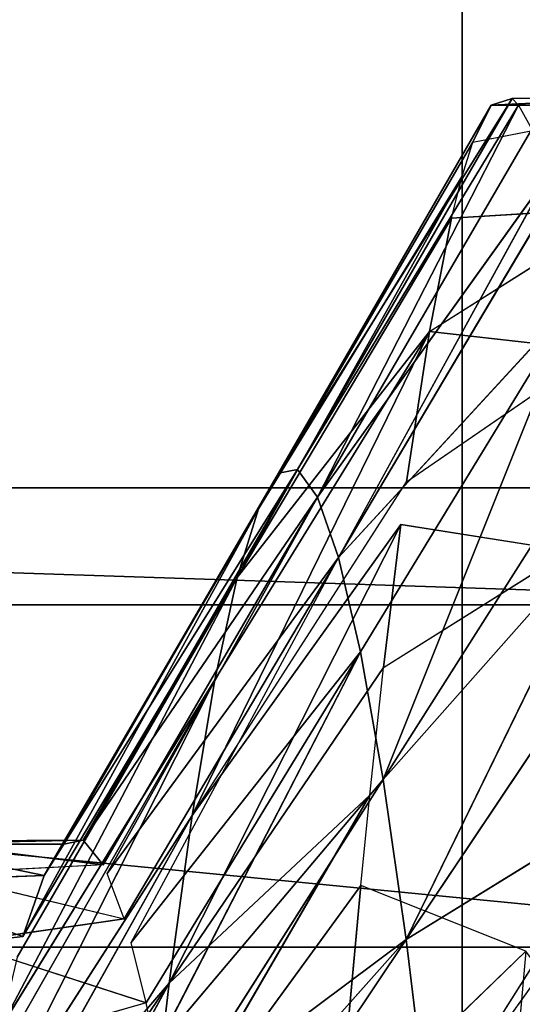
# Model space of a CAD drawing. Extents: x 143 to 263, y -61 to 82.
# Tile 712 of 717: x 252.545 to 252.802, y 73.719 to 74.222. Entities that reach past the tile are written whole.
import ezdxf

# ---------------------------------------------------------------- set-up
doc = ezdxf.new("R2010")
doc.units = 0
doc.header["$LTSCALE"] = 25.4
doc.layers.get('0').update_dxf_attribs({"color": 13, "linetype": 'CONTINUOUS'})

# ---------------------------------------------------------------- blocks, each defined once
blk = doc.blocks.new('ICE-BALL-8126_STL')
at = {"color": 41}
for p, q in [((8.25, 49.17266, 94.93291), (8.25, 47.37266, 94.93291)), ((8.25, 49.17266, 94.93291), (8.25, 47.37266, 94.93291)), ((8.30965, 49.1706, 94.4799), (8.30965, 47.37053, 94.4799)), ((8.30965, 49.1706, 94.4799), (8.30965, 47.37053, 94.4799)), ((8.30973, 49.1706, 95.38624), (8.30974, 47.37053, 95.38624)), ((8.30973, 49.1706, 95.38624), (8.30974, 47.37053, 95.38624)), ((8.48446, 49.165, 94.05791), (8.48446, 47.36472, 94.05791)), ((8.48446, 49.165, 94.05791), (8.48446, 47.36472, 94.05791)), ((8.48446, 49.165, 95.80791), (8.48446, 47.36472, 95.80791)), ((8.48446, 49.165, 95.80791), (8.48446, 47.36472, 95.80791)), ((8.05455, 48.92237, 94.79984), (8.05, 49.01692, 94.93314)), ((8.05455, 48.92237, 94.79984), (8.05, 49.01692, 94.93314)), ((8.05124, 48.93305, 95.00252), (8.05, 49.01692, 94.93314)), ((8.07347, 48.91308, 94.63129), (8.05455, 49.00988, 94.79983)), ((8.05455, 48.92237, 94.79984), (8.05455, 49.00988, 94.79983)), ((8.05455, 48.92237, 94.79984), (8.05455, 49.00988, 94.79983)), ((8.48051, 48.87905, 95.82213), (8.40691, 48.99835, 96.05743)), ((8.48051, 48.87905, 95.82213), (8.40691, 48.99835, 96.05743)), ((8.57753, 48.89077, 95.97028), (8.40691, 48.99835, 96.05743)), ((8.57753, 48.89077, 95.97028), (8.42447, 49.00014, 96.08191)), ((8.17022, 48.89088, 94.25882), (8.1069, 48.99098, 94.46531)), ((8.11231, 48.90221, 94.44392), (8.1069, 48.99098, 94.46531)), ((8.317, 48.98843, 95.91781), (8.48051, 48.87905, 95.82213)), ((8.317, 48.98843, 95.91781), (8.48051, 48.87905, 95.82213)), ((8.26862, 48.98243, 95.83004), (8.48051, 48.87905, 95.82213)), ((8.26862, 48.98243, 95.83004), (8.48051, 48.87905, 95.82213)), ((8.26862, 48.98243, 95.83004), (8.39884, 48.86732, 95.66492)), ((8.26862, 48.98243, 95.83004), (8.39884, 48.86732, 95.66492)), ((8.17022, 48.89088, 94.25882), (8.17983, 48.97677, 94.23329)), ((8.24695, 48.87926, 94.0789), (8.17983, 48.97677, 94.23329)), ((8.39884, 48.86732, 95.66492), (8.22655, 48.9767, 95.74369)), ((8.39884, 48.86732, 95.66492), (8.22655, 48.9767, 95.74369)), ((8.28557, 48.84454, 95.33325), (8.15435, 48.96514, 95.56225)), ((8.28557, 48.84454, 95.33325), (8.15435, 48.96514, 95.56225)), ((8.33365, 48.85576, 95.50111), (8.15435, 48.96514, 95.56225)), ((8.33365, 48.85576, 95.50111), (8.15435, 48.96514, 95.56225)), ((8.39884, 48.86732, 95.66492), (8.15435, 48.96514, 95.56225)), ((8.39884, 48.86732, 95.66492), (8.15435, 48.96514, 95.56225)), ((8.26862, 48.87638, 94.03578), (8.28221, 48.96214, 94.01004)), ((8.34169, 48.86752, 93.90699), (8.28221, 48.96214, 94.01004)), ((8.10109, 48.95391, 95.37634), (8.28557, 48.84454, 95.33325)), ((8.09079, 48.95118, 95.32965), (8.28557, 48.84454, 95.33325)), ((8.09079, 48.95118, 95.32965), (8.25467, 48.8338, 95.16397)), ((8.09079, 48.95118, 95.32965), (8.25467, 48.8338, 95.16397)), ((8.05455, 48.93644, 95.06599), (8.06687, 48.94317, 95.18884)), ((8.06687, 48.94317, 95.18884), (8.25467, 48.8338, 95.16397)), ((8.06687, 48.94317, 95.18884), (8.25467, 48.8338, 95.16397)), ((8.05124, 48.93305, 95.00252), (8.05455, 48.93644, 95.06599)), ((8.05455, 48.93644, 95.06599), (8.25467, 48.8338, 95.16397)), ((8.05455, 48.93644, 95.06599), (8.25467, 48.8338, 95.16397)), ((8.05455, 48.93644, 95.06599), (8.24057, 48.82368, 94.99576)), ((8.05455, 48.93644, 95.06599), (8.24057, 48.82368, 94.99576)), ((8.48643, 48.94015, 93.70345), (8.45305, 48.85584, 93.7457)), ((8.48643, 48.94015, 93.70345), (8.57916, 48.84438, 93.59735)), ((8.48643, 48.94015, 93.70345), (8.57485, 48.93224, 93.60195)), ((8.05455, 48.92237, 94.79984), (8.05124, 48.93305, 95.00252)), ((8.05124, 48.93305, 95.00252), (8.24057, 48.82368, 94.99576)), ((8.05124, 48.93305, 95.00252), (8.24057, 48.82368, 94.99576)), ((8.05124, 48.93305, 95.00252), (8.2425, 48.81398, 94.82928)), ((8.05455, 48.92237, 94.79984), (8.05124, 48.93305, 95.00252)), ((8.05124, 48.93305, 95.00252), (8.2425, 48.81398, 94.82928)), ((8.07347, 48.91308, 94.63129), (8.05455, 48.92237, 94.79984)), ((8.07347, 48.91308, 94.63129), (8.05455, 48.92237, 94.79984)), ((8.26063, 48.8037, 94.66059), (8.05455, 48.92237, 94.79984)), ((8.26063, 48.8037, 94.66059), (8.05455, 48.92237, 94.79984)), ((8.2425, 48.81398, 94.82928), (8.05455, 48.92237, 94.79984)), ((8.2425, 48.81398, 94.82928), (8.05455, 48.92237, 94.79984)), ((8.07347, 48.91308, 94.63129), (8.26063, 48.8037, 94.66059)), ((8.09079, 48.90763, 94.53617), (8.07347, 48.91308, 94.63129)), ((8.07347, 48.91308, 94.63129), (8.26063, 48.8037, 94.66059)), ((0, 48.90765, 100.07396), (23, 48.90765, 100.07396)), ((0, 48.90765, 100.07396), (23, 48.90765, 100.07396)), ((23, 48.90765, 89.79186), (0, 48.90765, 89.79186)), ((23, 48.90765, 89.79186), (0, 48.90765, 89.79186)), ((8.09079, 48.90763, 94.53617), (8.26063, 48.8037, 94.66059)), ((8.09079, 48.90763, 94.53617), (8.26063, 48.8037, 94.66059)), ((8.09079, 48.90763, 94.53617), (8.2957, 48.79283, 94.49142)), ((8.11231, 48.90221, 94.44392), (8.09079, 48.90763, 94.53617)), ((8.09079, 48.90763, 94.53617), (8.2957, 48.79283, 94.49142)), ((8.17022, 48.89088, 94.25882), (8.11231, 48.90221, 94.44392)), ((8.11231, 48.90221, 94.44392), (8.2957, 48.79283, 94.49142)), ((8.11231, 48.90221, 94.44392), (8.2957, 48.79283, 94.49142)), ((8.17022, 48.89088, 94.25882), (8.11231, 48.90221, 94.44392)), ((8.24695, 48.87926, 94.0789), (8.17022, 48.89088, 94.25882)), ((8.17022, 48.89088, 94.25882), (8.34798, 48.78151, 94.32431)), ((8.17022, 48.89088, 94.25882), (8.2957, 48.79283, 94.49142)), ((8.17022, 48.89088, 94.25882), (8.2957, 48.79283, 94.49142)), ((8.17022, 48.89088, 94.25882), (8.34798, 48.78151, 94.32431)), ((8.17022, 48.89088, 94.25882), (8.41726, 48.76989, 94.16187)), ((8.24695, 48.87926, 94.0789), (8.17022, 48.89088, 94.25882)), ((8.17022, 48.89088, 94.25882), (8.41726, 48.76989, 94.16187)), ((8.57753, 48.89077, 95.97028), (8.48051, 48.87905, 95.82213)), ((8.57753, 48.89077, 95.97028), (8.48051, 48.87905, 95.82213)), ((8.41726, 48.76989, 94.16187), (8.24695, 48.87926, 94.0789)), ((8.34169, 48.86752, 93.90699), (8.26862, 48.87638, 94.03578)), ((8.34169, 48.86752, 93.90699), (8.26862, 48.87638, 94.03578)), ((8.5028, 48.75815, 94.00665), (8.26862, 48.87638, 94.03578)), ((8.5028, 48.75815, 94.00665), (8.26862, 48.87638, 94.03578)), ((8.41726, 48.76989, 94.16187), (8.26862, 48.87638, 94.03578)), ((8.39884, 48.86732, 95.66492), (8.48051, 48.87905, 95.82213)), ((8.39884, 48.86732, 95.66492), (8.48051, 48.87905, 95.82213)), ((8.48051, 48.87905, 95.82213), (8.57113, 48.75795, 95.58616)), ((8.60947, 48.76439, 95.66424), (8.48051, 48.87905, 95.82213)), ((8.60947, 48.76439, 95.66424), (8.48051, 48.87905, 95.82213)), ((8.64401, 48.76968, 95.72644), (8.48051, 48.87905, 95.82213)), ((8.64401, 48.76968, 95.72644), (8.48051, 48.87905, 95.82213)), ((8.48051, 48.87905, 95.82213), (8.57113, 48.75795, 95.58616)), ((8.39884, 48.86732, 95.66492), (8.33365, 48.85576, 95.50111)), ((8.39884, 48.86732, 95.66492), (8.33365, 48.85576, 95.50111)), ((8.34169, 48.86752, 93.90699), (8.5028, 48.75815, 94.00665)), ((8.40691, 48.86047, 93.80839), (8.34169, 48.86752, 93.90699)), ((8.34169, 48.86752, 93.90699), (8.5028, 48.75815, 94.00665)), ((8.53642, 48.75138, 95.50417), (8.39884, 48.86732, 95.66492)), ((8.39884, 48.86732, 95.66492), (8.57113, 48.75795, 95.58616)), ((8.39884, 48.86732, 95.66492), (8.57113, 48.75795, 95.58616)), ((8.53642, 48.75138, 95.50417), (8.39884, 48.86732, 95.66492)), ((8.33365, 48.85576, 95.50111), (8.28557, 48.84454, 95.33325)), ((8.33365, 48.85576, 95.50111), (8.28557, 48.84454, 95.33325)), ((8.33365, 48.85576, 95.50111), (8.53642, 48.75138, 95.50417)), ((8.4821, 48.73871, 95.33836), (8.33365, 48.85576, 95.50111)), ((8.4821, 48.73871, 95.33836), (8.33365, 48.85576, 95.50111)), ((8.51296, 48.74639, 95.43996), (8.33365, 48.85576, 95.50111)), ((8.51296, 48.74639, 95.43996), (8.33365, 48.85576, 95.50111)), ((8.33365, 48.85576, 95.50111), (8.53642, 48.75138, 95.50417)), ((8.40691, 48.86047, 93.80839), (8.5028, 48.75815, 94.00665)), ((8.40691, 48.86047, 93.80839), (8.5028, 48.75815, 94.00665)), ((8.40691, 48.86047, 93.80839), (8.60334, 48.74646, 93.86105)), ((8.45305, 48.85584, 93.7457), (8.40691, 48.86047, 93.80839)), ((8.40691, 48.86047, 93.80839), (8.60334, 48.74646, 93.86105)), ((8.57916, 48.84438, 93.59735), (8.45305, 48.85584, 93.7457)), ((8.57916, 48.84438, 93.59735), (8.45305, 48.85584, 93.7457)), ((8.60334, 48.74646, 93.86105), (8.45305, 48.85584, 93.7457)), ((8.60334, 48.74646, 93.86105), (8.45305, 48.85584, 93.7457)), ((8.25467, 48.8338, 95.16397), (8.28557, 48.84454, 95.33325)), ((8.25467, 48.8338, 95.16397), (8.28557, 48.84454, 95.33325)), ((8.28557, 48.84454, 95.33325), (8.44689, 48.72657, 95.17004)), ((8.47005, 48.73516, 95.29018), (8.28557, 48.84454, 95.33325)), ((8.4821, 48.73871, 95.33836), (8.28557, 48.84454, 95.33325)), ((8.28557, 48.84454, 95.33325), (8.44689, 48.72657, 95.17004)), ((8.25467, 48.8338, 95.16397), (8.24057, 48.82368, 94.99576)), ((8.25467, 48.8338, 95.16397), (8.24057, 48.82368, 94.99576)), ((8.44248, 48.72442, 95.13911), (8.25467, 48.8338, 95.16397)), ((8.25467, 48.8338, 95.16397), (8.42989, 48.7143, 94.98899)), ((8.25467, 48.8338, 95.16397), (8.42989, 48.7143, 94.98899)), ((8.25467, 48.8338, 95.16397), (8.44689, 48.72657, 95.17004)), ((8.24057, 48.82368, 94.99576), (8.42989, 48.7143, 94.98899)), ((8.24057, 48.82368, 94.99576), (8.2425, 48.81398, 94.82928)), ((8.43184, 48.70435, 94.83662), (8.24057, 48.82368, 94.99576)), ((8.43184, 48.70435, 94.83662), (8.24057, 48.82368, 94.99576)), ((8.24057, 48.82368, 94.99576), (8.42989, 48.7143, 94.98899)), ((8.24057, 48.82368, 94.99576), (8.2425, 48.81398, 94.82928)), ((8.2425, 48.81398, 94.82928), (8.26063, 48.8037, 94.66059)), ((8.44779, 48.69433, 94.68989), (8.2425, 48.81398, 94.82928)), ((8.44779, 48.69433, 94.68989), (8.2425, 48.81398, 94.82928)), ((8.43184, 48.70435, 94.83662), (8.2425, 48.81398, 94.82928)), ((8.43184, 48.70435, 94.83662), (8.2425, 48.81398, 94.82928)), ((8.2425, 48.81398, 94.82928), (8.26063, 48.8037, 94.66059)), ((8.26063, 48.8037, 94.66059), (8.47909, 48.68346, 94.53893)), ((8.44779, 48.69433, 94.68989), (8.26063, 48.8037, 94.66059)), ((8.44779, 48.69433, 94.68989), (8.26063, 48.8037, 94.66059)), ((8.2957, 48.79283, 94.49142), (8.26063, 48.8037, 94.66059)), ((8.2957, 48.79283, 94.49142), (8.26063, 48.8037, 94.66059)), ((8.26063, 48.8037, 94.66059), (8.47909, 48.68346, 94.53893)), ((8.48956, 48.6806, 94.5005), (8.2957, 48.79283, 94.49142)), ((8.2957, 48.79283, 94.49142), (8.47909, 48.68346, 94.53893)), ((8.34798, 48.78151, 94.32431), (8.52575, 48.67213, 94.3898)), ((8.34798, 48.78151, 94.32431), (8.41726, 48.76989, 94.16187)), ((8.58757, 48.66051, 94.24483), (8.34798, 48.78151, 94.32431)), ((8.58757, 48.66051, 94.24483), (8.34798, 48.78151, 94.32431)), ((8.54694, 48.66785, 94.3354), (8.34798, 48.78151, 94.32431)), ((8.34798, 48.78151, 94.32431), (8.41726, 48.76989, 94.16187)), ((8.41726, 48.76989, 94.16187), (8.5028, 48.75815, 94.00665)), ((8.62293, 48.65481, 94.17654), (8.41726, 48.76989, 94.16187)), ((8.62293, 48.65481, 94.17654), (8.41726, 48.76989, 94.16187)), ((8.58757, 48.66051, 94.24483), (8.41726, 48.76989, 94.16187)), ((8.58757, 48.66051, 94.24483), (8.41726, 48.76989, 94.16187)), ((8.41726, 48.76989, 94.16187), (8.5028, 48.75815, 94.00665)), ((8.5028, 48.75815, 94.00665), (8.71635, 48.64173, 94.02702)), ((8.6639, 48.64877, 94.10632), (8.5028, 48.75815, 94.00665)), ((8.6639, 48.64877, 94.10632), (8.5028, 48.75815, 94.00665)), ((8.62293, 48.65481, 94.17654), (8.5028, 48.75815, 94.00665)), ((8.62293, 48.65481, 94.17654), (8.5028, 48.75815, 94.00665)), ((8.60334, 48.74646, 93.86105), (8.5028, 48.75815, 94.00665)), ((8.60334, 48.74646, 93.86105), (8.5028, 48.75815, 94.00665)), ((8.5028, 48.75815, 94.00665), (8.71635, 48.64173, 94.02702)), ((8.53642, 48.75138, 95.50417), (8.51296, 48.74639, 95.43996)), ((8.51296, 48.74639, 95.43996), (8.4821, 48.65121, 95.33836)), ((8.51296, 48.74639, 95.43996), (8.4821, 48.73871, 95.33836)), ((8.51296, 48.74639, 95.43996), (8.53642, 48.66389, 95.50417)), ((8.44689, 48.63908, 95.17004), (8.47005, 48.73516, 95.29018)), ((8.47005, 48.73516, 95.29018), (8.44689, 48.72657, 95.17004)), ((8.4821, 48.65121, 95.33836), (8.47005, 48.73516, 95.29018)), ((8.44248, 48.72442, 95.13911), (8.42989, 48.7143, 94.98899)), ((8.44248, 48.72442, 95.13911), (8.42989, 48.7143, 94.98899)), ((8.44248, 48.72442, 95.13911), (8.43042, 48.62768, 95.00236)), ((8.44248, 48.72442, 95.13911), (8.43042, 48.62768, 95.00236)), ((8.44248, 48.72442, 95.13911), (8.44689, 48.63908, 95.17004)), ((8.42989, 48.7143, 94.98899), (8.43184, 48.70435, 94.83662)), ((8.43184, 48.61686, 94.83662), (8.42989, 48.7143, 94.98899)), ((8.43184, 48.61686, 94.83662), (8.42989, 48.7143, 94.98899)), ((8.43042, 48.62768, 95.00236), (8.42989, 48.7143, 94.98899)), ((8.43042, 48.62768, 95.00236), (8.42989, 48.7143, 94.98899)), ((8.42989, 48.7143, 94.98899), (8.43184, 48.70435, 94.83662)), ((8.43184, 48.70435, 94.83662), (8.43184, 48.61686, 94.83662)), ((8.43184, 48.70435, 94.83662), (8.44779, 48.69433, 94.68989)), ((8.43184, 48.70435, 94.83662), (8.43184, 48.61686, 94.83662)), ((8.43184, 48.70435, 94.83662), (8.44779, 48.69433, 94.68989)), ((8.44779, 48.69433, 94.68989), (8.43184, 48.61686, 94.83662)), ((8.44779, 48.69433, 94.68989), (8.43184, 48.61686, 94.83662)), ((8.44779, 48.69433, 94.68989), (8.45127, 48.60533, 94.66862)), ((8.44779, 48.69433, 94.68989), (8.45127, 48.60533, 94.66862)), ((8.44779, 48.69433, 94.68989), (8.47909, 48.68346, 94.53893)), ((8.44779, 48.69433, 94.68989), (8.47909, 48.68346, 94.53893)), ((8.47909, 48.68346, 94.53893), (8.45127, 48.60533, 94.66862)), ((8.47909, 48.68346, 94.53893), (8.45127, 48.60533, 94.66862)), ((8.47909, 48.68346, 94.53893), (8.48956, 48.5931, 94.5005))]:
    blk.add_line(p, q, dxfattribs=at)
mesh = blk.add_polyface(dxfattribs=at)
corners = [(0, 48.90765, 100.07396), (8.30973, 49.1706, 95.38624), (0, 49.17266, 94.93291)]
mesh.append_faces([[corners[k] for k in face] for face in [(0, 1, 2)]], dxfattribs={"color": 41})
mesh = blk.add_polyface(dxfattribs=at)
corners = [(8.25, 49.17266, 94.93291), (0, 48.90765, 89.79186), (0, 49.17266, 94.93291)]
mesh.append_faces([[corners[k] for k in face] for face in [(0, 1, 2)]], dxfattribs={"color": 41})
mesh = blk.add_polyface(dxfattribs=at)
corners = [(8.25, 49.17266, 94.93291), (8.30965, 49.1706, 94.4799), (0, 48.90765, 89.79186)]
mesh.append_faces([[corners[k] for k in face] for face in [(0, 1, 2)]], dxfattribs={"color": 41})
mesh = blk.add_polyface(dxfattribs=at)
corners = [(8.30965, 49.1706, 94.4799), (8.25, 47.37266, 94.93291), (8.30965, 47.37053, 94.4799), (8.25, 49.17266, 94.93291)]
mesh.append_faces([[corners[k] for k in face] for face in [(0, 1, 2), (1, 0, 3)]], dxfattribs={"vtx0": -1, "color": 41})
mesh = blk.add_polyface(dxfattribs=at)
corners = [(8.25, 47.37266, 94.93291), (8.30973, 49.1706, 95.38624), (8.30974, 47.37053, 95.38624), (8.25, 49.17266, 94.93291)]
mesh.append_faces([[corners[k] for k in face] for face in [(0, 1, 2), (1, 0, 3)]], dxfattribs={"vtx0": -1, "color": 41})
mesh = blk.add_polyface(dxfattribs=at)
corners = [(0, 48.90765, 100.07396), (8.48446, 49.165, 95.80791), (8.30973, 49.1706, 95.38624)]
mesh.append_faces([[corners[k] for k in face] for face in [(0, 1, 2)]], dxfattribs={"color": 41})
mesh = blk.add_polyface(dxfattribs=at)
corners = [(8.30965, 49.1706, 94.4799), (8.48446, 49.165, 94.05791), (0, 48.90765, 89.79186)]
mesh.append_faces([[corners[k] for k in face] for face in [(0, 1, 2)]], dxfattribs={"color": 41})
mesh = blk.add_polyface(dxfattribs=at)
corners = [(8.48446, 49.165, 94.05791), (8.30965, 47.37053, 94.4799), (8.48446, 47.36472, 94.05791), (8.30965, 49.1706, 94.4799)]
mesh.append_faces([[corners[k] for k in face] for face in [(0, 1, 2), (1, 0, 3)]], dxfattribs={"vtx0": -1, "color": 41})
mesh = blk.add_polyface(dxfattribs=at)
corners = [(8.30974, 47.37053, 95.38624), (8.48446, 49.165, 95.80791), (8.48446, 47.36472, 95.80791), (8.30973, 49.1706, 95.38624)]
mesh.append_faces([[corners[k] for k in face] for face in [(0, 1, 2), (1, 0, 3)]], dxfattribs={"vtx0": -1, "color": 41})
mesh = blk.add_polyface(dxfattribs=at)
corners = [(8.48446, 49.165, 94.05791), (8.76262, 49.15734, 93.69542), (0, 48.90765, 89.79186)]
mesh.append_faces([[corners[k] for k in face] for face in [(0, 1, 2)]], dxfattribs={"color": 41})
mesh = blk.add_polyface(dxfattribs=at)
corners = [(0, 48.90765, 100.07396), (8.76239, 49.15735, 96.17018), (8.48446, 49.165, 95.80791)]
mesh.append_faces([[corners[k] for k in face] for face in [(0, 1, 2)]], dxfattribs={"color": 41})
mesh = blk.add_polyface(dxfattribs=at)
corners = [(8.76262, 49.15734, 93.69542), (8.48446, 47.36472, 94.05791), (8.76262, 47.35677, 93.69542), (8.48446, 49.165, 94.05791)]
mesh.append_faces([[corners[k] for k in face] for face in [(0, 1, 2), (1, 0, 3)]], dxfattribs={"vtx0": -1, "color": 41})
mesh = blk.add_polyface(dxfattribs=at)
corners = [(8.48446, 47.36472, 95.80791), (8.76239, 49.15735, 96.17018), (8.76239, 47.35678, 96.17018), (8.48446, 49.165, 95.80791)]
mesh.append_faces([[corners[k] for k in face] for face in [(0, 1, 2), (1, 0, 3)]], dxfattribs={"vtx0": -1, "color": 41})
mesh = blk.add_polyface(dxfattribs=at)
corners = [(0, 48.90765, 100.07396), (9.125, 49.14968, 96.44846), (8.76239, 49.15735, 96.17018)]
mesh.append_faces([[corners[k] for k in face] for face in [(0, 1, 2)]], dxfattribs={"color": 41})
mesh = blk.add_polyface(dxfattribs=at)
corners = [(8.78051, 49.1589, 93.94233), (8.48643, 48.94015, 93.70345), (8.57485, 48.93224, 93.60195)]
mesh.append_faces([[corners[k] for k in face] for face in [(0, 1, 2)]], dxfattribs={"color": 41})
mesh = blk.add_polyface(dxfattribs=at)
corners = [(8.76262, 49.15734, 93.69542), (9.125, 49.14968, 93.41737), (0, 48.90765, 89.79186)]
mesh.append_faces([[corners[k] for k in face] for face in [(0, 1, 2)]], dxfattribs={"color": 41})
mesh = blk.add_polyface(dxfattribs=at)
corners = [(9.125, 49.14968, 93.41737), (9.54694, 49.14408, 93.24258), (0, 48.90765, 89.79186)]
mesh.append_faces([[corners[k] for k in face] for face in [(0, 1, 2)]], dxfattribs={"color": 41})
mesh = blk.add_polyface(dxfattribs=at)
corners = [(0, 48.90765, 100.07396), (9.54754, 49.14407, 96.62341), (9.125, 49.14968, 96.44846)]
mesh.append_faces([[corners[k] for k in face] for face in [(0, 1, 2)]], dxfattribs={"color": 41})
mesh = blk.add_polyface(dxfattribs=at)
corners = [(9.54694, 49.14408, 93.24258), (10, 49.14202, 93.18291), (0, 48.90765, 89.79186)]
mesh.append_faces([[corners[k] for k in face] for face in [(0, 1, 2)]], dxfattribs={"color": 41})
mesh = blk.add_polyface(dxfattribs=at)
corners = [(0, 48.90765, 100.07396), (10, 49.14202, 96.68291), (9.54754, 49.14407, 96.62341)]
mesh.append_faces([[corners[k] for k in face] for face in [(0, 1, 2)]], dxfattribs={"color": 41})
mesh = blk.add_polyface(dxfattribs=at)
corners = [(23, 48.90765, 100.07396), (10, 49.14202, 96.68291), (0, 48.90765, 100.07396)]
mesh.append_faces([[corners[k] for k in face] for face in [(0, 1, 2)]], dxfattribs={"color": 41})
mesh = blk.add_polyface(dxfattribs=at)
corners = [(10, 49.14202, 93.18291), (23, 48.90765, 89.79186), (0, 48.90765, 89.79186)]
mesh.append_faces([[corners[k] for k in face] for face in [(0, 1, 2)]], dxfattribs={"color": 41})
mesh = blk.add_polyface(dxfattribs=at)
corners = [(8.05, 49.01692, 94.93314), (8.05455, 48.92237, 94.79984), (8.05455, 49.00988, 94.79983)]
mesh.append_faces([[corners[k] for k in face] for face in [(0, 1, 2)]], dxfattribs={"color": 41})
mesh = blk.add_polyface(dxfattribs=at)
corners = [(8.05, 49.01692, 94.93314), (8.05124, 48.93305, 95.00252), (8.05455, 48.92237, 94.79984)]
mesh.append_faces([[corners[k] for k in face] for face in [(0, 1, 2)]], dxfattribs={"color": 41})
mesh = blk.add_polyface(dxfattribs=at)
corners = [(8.54718, 49.01167, 96.2336), (8.57753, 48.89077, 95.97028), (8.42447, 49.00014, 96.08191)]
mesh.append_faces([[corners[k] for k in face] for face in [(0, 1, 2)]], dxfattribs={"color": 41})
mesh = blk.add_polyface(dxfattribs=at)
corners = [(8.05455, 49.00988, 94.79983), (8.05455, 48.92237, 94.79984), (8.07347, 48.91308, 94.63129)]
mesh.append_faces([[corners[k] for k in face] for face in [(0, 1, 2)]], dxfattribs={"color": 41})
mesh = blk.add_polyface(dxfattribs=at)
corners = [(8.40691, 48.99835, 96.05743), (8.48051, 48.87905, 95.82213), (8.317, 48.98843, 95.91781)]
mesh.append_faces([[corners[k] for k in face] for face in [(0, 1, 2)]], dxfattribs={"color": 41})
mesh = blk.add_polyface(dxfattribs=at)
corners = [(8.40691, 48.99835, 96.05743), (8.57753, 48.89077, 95.97028), (8.48051, 48.87905, 95.82213)]
mesh.append_faces([[corners[k] for k in face] for face in [(0, 1, 2)]], dxfattribs={"color": 41})
mesh = blk.add_polyface(dxfattribs=at)
corners = [(8.1069, 48.99098, 94.46531), (8.11231, 48.90221, 94.44392), (8.17022, 48.89088, 94.25882)]
mesh.append_faces([[corners[k] for k in face] for face in [(0, 1, 2)]], dxfattribs={"color": 41})
mesh = blk.add_polyface(dxfattribs=at)
corners = [(8.317, 48.98843, 95.91781), (8.48051, 48.87905, 95.82213), (8.26862, 48.98243, 95.83004)]
mesh.append_faces([[corners[k] for k in face] for face in [(0, 1, 2)]], dxfattribs={"color": 41})
mesh = blk.add_polyface(dxfattribs=at)
corners = [(8.26862, 48.98243, 95.83004), (8.39884, 48.86732, 95.66492), (8.22655, 48.9767, 95.74369)]
mesh.append_faces([[corners[k] for k in face] for face in [(0, 1, 2)]], dxfattribs={"color": 41})
mesh = blk.add_polyface(dxfattribs=at)
corners = [(8.26862, 48.98243, 95.83004), (8.48051, 48.87905, 95.82213), (8.39884, 48.86732, 95.66492)]
mesh.append_faces([[corners[k] for k in face] for face in [(0, 1, 2)]], dxfattribs={"color": 41})
mesh = blk.add_polyface(dxfattribs=at)
corners = [(8.22655, 48.9767, 95.74369), (8.39884, 48.86732, 95.66492), (8.15435, 48.96514, 95.56225)]
mesh.append_faces([[corners[k] for k in face] for face in [(0, 1, 2)]], dxfattribs={"color": 41})
mesh = blk.add_polyface(dxfattribs=at)
corners = [(8.17983, 48.97677, 94.23329), (8.17022, 48.89088, 94.25882), (8.24695, 48.87926, 94.0789)]
mesh.append_faces([[corners[k] for k in face] for face in [(0, 1, 2)]], dxfattribs={"color": 41})
mesh = blk.add_polyface(dxfattribs=at)
corners = [(8.15435, 48.96514, 95.56225), (8.28557, 48.84454, 95.33325), (8.10109, 48.95391, 95.37634)]
mesh.append_faces([[corners[k] for k in face] for face in [(0, 1, 2)]], dxfattribs={"color": 41})
mesh = blk.add_polyface(dxfattribs=at)
corners = [(8.15435, 48.96514, 95.56225), (8.33365, 48.85576, 95.50111), (8.28557, 48.84454, 95.33325)]
mesh.append_faces([[corners[k] for k in face] for face in [(0, 1, 2)]], dxfattribs={"color": 41})
mesh = blk.add_polyface(dxfattribs=at)
corners = [(8.39884, 48.86732, 95.66492), (8.33365, 48.85576, 95.50111), (8.15435, 48.96514, 95.56225)]
mesh.append_faces([[corners[k] for k in face] for face in [(0, 1, 2)]], dxfattribs={"color": 41})
mesh = blk.add_polyface(dxfattribs=at)
corners = [(8.28221, 48.96214, 94.01004), (8.26862, 48.87638, 94.03578), (8.34169, 48.86752, 93.90699)]
mesh.append_faces([[corners[k] for k in face] for face in [(0, 1, 2)]], dxfattribs={"color": 41})
mesh = blk.add_polyface(dxfattribs=at)
corners = [(8.09079, 48.95118, 95.32965), (8.25467, 48.8338, 95.16397), (8.06687, 48.94317, 95.18884)]
mesh.append_faces([[corners[k] for k in face] for face in [(0, 1, 2)]], dxfattribs={"color": 41})
mesh = blk.add_polyface(dxfattribs=at)
corners = [(8.28557, 48.84454, 95.33325), (8.25467, 48.8338, 95.16397), (8.09079, 48.95118, 95.32965)]
mesh.append_faces([[corners[k] for k in face] for face in [(0, 1, 2)]], dxfattribs={"color": 41})
mesh = blk.add_polyface(dxfattribs=at)
corners = [(8.06687, 48.94317, 95.18884), (8.25467, 48.8338, 95.16397), (8.05455, 48.93644, 95.06599)]
mesh.append_faces([[corners[k] for k in face] for face in [(0, 1, 2)]], dxfattribs={"color": 41})
mesh = blk.add_polyface(dxfattribs=at)
corners = [(8.05455, 48.93644, 95.06599), (8.24057, 48.82368, 94.99576), (8.05124, 48.93305, 95.00252)]
mesh.append_faces([[corners[k] for k in face] for face in [(0, 1, 2)]], dxfattribs={"color": 41})
mesh = blk.add_polyface(dxfattribs=at)
corners = [(8.25467, 48.8338, 95.16397), (8.24057, 48.82368, 94.99576), (8.05455, 48.93644, 95.06599)]
mesh.append_faces([[corners[k] for k in face] for face in [(0, 1, 2)]], dxfattribs={"color": 41})
mesh = blk.add_polyface(dxfattribs=at)
corners = [(8.48643, 48.94015, 93.70345), (8.45305, 48.85584, 93.7457), (8.57916, 48.84438, 93.59735)]
mesh.append_faces([[corners[k] for k in face] for face in [(0, 1, 2)]], dxfattribs={"color": 41})
mesh = blk.add_polyface(dxfattribs=at)
corners = [(8.05124, 48.93305, 95.00252), (8.24057, 48.82368, 94.99576), (8.2425, 48.81398, 94.82928)]
mesh.append_faces([[corners[k] for k in face] for face in [(0, 1, 2)]], dxfattribs={"color": 41})
mesh = blk.add_polyface(dxfattribs=at)
corners = [(8.05124, 48.93305, 95.00252), (8.2425, 48.81398, 94.82928), (8.05455, 48.92237, 94.79984)]
mesh.append_faces([[corners[k] for k in face] for face in [(0, 1, 2)]], dxfattribs={"color": 41})
mesh = blk.add_polyface(dxfattribs=at)
corners = [(8.05455, 48.92237, 94.79984), (8.26063, 48.8037, 94.66059), (8.07347, 48.91308, 94.63129)]
mesh.append_faces([[corners[k] for k in face] for face in [(0, 1, 2)]], dxfattribs={"color": 41})
mesh = blk.add_polyface(dxfattribs=at)
corners = [(8.2425, 48.81398, 94.82928), (8.26063, 48.8037, 94.66059), (8.05455, 48.92237, 94.79984)]
mesh.append_faces([[corners[k] for k in face] for face in [(0, 1, 2)]], dxfattribs={"color": 41})
mesh = blk.add_polyface(dxfattribs=at)
corners = [(8.26063, 48.8037, 94.66059), (8.09079, 48.90763, 94.53617), (8.07347, 48.91308, 94.63129)]
mesh.append_faces([[corners[k] for k in face] for face in [(0, 1, 2)]], dxfattribs={"color": 41})
mesh = blk.add_polyface(dxfattribs=at)
corners = [(0, 48.11544, 105.16051), (23, 48.90765, 100.07396), (0, 48.90765, 100.07396), (23, 48.11544, 105.16051)]
mesh.append_faces([[corners[k] for k in face] for face in [(0, 1, 2), (1, 0, 3)]], dxfattribs={"vtx0": -1, "color": 41})
mesh = blk.add_polyface(dxfattribs=at)
corners = [(0, 48.90765, 89.79186), (23, 48.11544, 84.70531), (0, 48.11544, 84.70531), (23, 48.90765, 89.79186)]
mesh.append_faces([[corners[k] for k in face] for face in [(0, 1, 2), (1, 0, 3)]], dxfattribs={"vtx0": -1, "color": 41})
mesh = blk.add_polyface(dxfattribs=at)
corners = [(8.26063, 48.8037, 94.66059), (8.2957, 48.79283, 94.49142), (8.09079, 48.90763, 94.53617)]
mesh.append_faces([[corners[k] for k in face] for face in [(0, 1, 2)]], dxfattribs={"color": 41})
mesh = blk.add_polyface(dxfattribs=at)
corners = [(8.09079, 48.90763, 94.53617), (8.2957, 48.79283, 94.49142), (8.11231, 48.90221, 94.44392)]
mesh.append_faces([[corners[k] for k in face] for face in [(0, 1, 2)]], dxfattribs={"color": 41})
mesh = blk.add_polyface(dxfattribs=at)
corners = [(8.2957, 48.79283, 94.49142), (8.17022, 48.89088, 94.25882), (8.11231, 48.90221, 94.44392)]
mesh.append_faces([[corners[k] for k in face] for face in [(0, 1, 2)]], dxfattribs={"color": 41})
mesh = blk.add_polyface(dxfattribs=at)
corners = [(8.2957, 48.79283, 94.49142), (8.34798, 48.78151, 94.32431), (8.17022, 48.89088, 94.25882), (8.52575, 48.67213, 94.3898), (8.48956, 48.6806, 94.5005)]
mesh.append_faces([[corners[k] for k in face] for face in [(0, 1, 2), (3, 0, 4)]], dxfattribs={"vtx0": -1, "color": 41})
mesh.append_faces([[corners[k] for k in face] for face in [(1, 0, 3)]], dxfattribs={"vtx0": -1, "vtx1": -1, "color": 41})
mesh = blk.add_polyface(dxfattribs=at)
corners = [(8.34798, 48.78151, 94.32431), (8.41726, 48.76989, 94.16187), (8.17022, 48.89088, 94.25882)]
mesh.append_faces([[corners[k] for k in face] for face in [(0, 1, 2)]], dxfattribs={"color": 41})
mesh = blk.add_polyface(dxfattribs=at)
corners = [(8.17022, 48.89088, 94.25882), (8.41726, 48.76989, 94.16187), (8.24695, 48.87926, 94.0789)]
mesh.append_faces([[corners[k] for k in face] for face in [(0, 1, 2)]], dxfattribs={"color": 41})
mesh = blk.add_polyface(dxfattribs=at)
corners = [(8.57753, 48.89077, 95.97028), (8.64401, 48.76968, 95.72644), (8.48051, 48.87905, 95.82213)]
mesh.append_faces([[corners[k] for k in face] for face in [(0, 1, 2)]], dxfattribs={"color": 41})
mesh = blk.add_polyface(dxfattribs=at)
corners = [(8.26862, 48.87638, 94.03578), (8.5028, 48.75815, 94.00665), (8.34169, 48.86752, 93.90699)]
mesh.append_faces([[corners[k] for k in face] for face in [(0, 1, 2)]], dxfattribs={"color": 41})
mesh = blk.add_polyface(dxfattribs=at)
corners = [(8.41726, 48.76989, 94.16187), (8.5028, 48.75815, 94.00665), (8.26862, 48.87638, 94.03578)]
mesh.append_faces([[corners[k] for k in face] for face in [(0, 1, 2)]], dxfattribs={"color": 41})
mesh = blk.add_polyface(dxfattribs=at)
corners = [(8.48051, 48.87905, 95.82213), (8.57113, 48.75795, 95.58616), (8.39884, 48.86732, 95.66492)]
mesh.append_faces([[corners[k] for k in face] for face in [(0, 1, 2)]], dxfattribs={"color": 41})
mesh = blk.add_polyface(dxfattribs=at)
corners = [(8.48051, 48.87905, 95.82213), (8.60947, 48.76439, 95.66424), (8.57113, 48.75795, 95.58616)]
mesh.append_faces([[corners[k] for k in face] for face in [(0, 1, 2)]], dxfattribs={"color": 41})
mesh = blk.add_polyface(dxfattribs=at)
corners = [(8.48051, 48.87905, 95.82213), (8.64401, 48.76968, 95.72644), (8.60947, 48.76439, 95.66424)]
mesh.append_faces([[corners[k] for k in face] for face in [(0, 1, 2)]], dxfattribs={"color": 41})
mesh = blk.add_polyface(dxfattribs=at)
corners = [(8.39884, 48.86732, 95.66492), (8.53642, 48.75138, 95.50417), (8.33365, 48.85576, 95.50111)]
mesh.append_faces([[corners[k] for k in face] for face in [(0, 1, 2)]], dxfattribs={"color": 41})
mesh = blk.add_polyface(dxfattribs=at)
corners = [(8.5028, 48.75815, 94.00665), (8.40691, 48.86047, 93.80839), (8.34169, 48.86752, 93.90699)]
mesh.append_faces([[corners[k] for k in face] for face in [(0, 1, 2)]], dxfattribs={"color": 41})
mesh = blk.add_polyface(dxfattribs=at)
corners = [(8.39884, 48.86732, 95.66492), (8.57113, 48.75795, 95.58616), (8.53642, 48.75138, 95.50417)]
mesh.append_faces([[corners[k] for k in face] for face in [(0, 1, 2)]], dxfattribs={"color": 41})
mesh = blk.add_polyface(dxfattribs=at)
corners = [(8.33365, 48.85576, 95.50111), (8.4821, 48.73871, 95.33836), (8.28557, 48.84454, 95.33325)]
mesh.append_faces([[corners[k] for k in face] for face in [(0, 1, 2)]], dxfattribs={"color": 41})
mesh = blk.add_polyface(dxfattribs=at)
corners = [(8.33365, 48.85576, 95.50111), (8.51296, 48.74639, 95.43996), (8.4821, 48.73871, 95.33836)]
mesh.append_faces([[corners[k] for k in face] for face in [(0, 1, 2)]], dxfattribs={"color": 41})
mesh = blk.add_polyface(dxfattribs=at)
corners = [(8.53642, 48.75138, 95.50417), (8.51296, 48.74639, 95.43996), (8.33365, 48.85576, 95.50111)]
mesh.append_faces([[corners[k] for k in face] for face in [(0, 1, 2)]], dxfattribs={"color": 41})
mesh = blk.add_polyface(dxfattribs=at)
corners = [(8.5028, 48.75815, 94.00665), (8.60334, 48.74646, 93.86105), (8.40691, 48.86047, 93.80839)]
mesh.append_faces([[corners[k] for k in face] for face in [(0, 1, 2)]], dxfattribs={"color": 41})
mesh = blk.add_polyface(dxfattribs=at)
corners = [(8.60334, 48.74646, 93.86105), (8.45305, 48.85584, 93.7457), (8.40691, 48.86047, 93.80839)]
mesh.append_faces([[corners[k] for k in face] for face in [(0, 1, 2)]], dxfattribs={"color": 41})
mesh = blk.add_polyface(dxfattribs=at)
corners = [(8.60334, 48.74646, 93.86105), (8.57916, 48.84438, 93.59735), (8.45305, 48.85584, 93.7457)]
mesh.append_faces([[corners[k] for k in face] for face in [(0, 1, 2)]], dxfattribs={"color": 41})
mesh = blk.add_polyface(dxfattribs=at)
corners = [(8.28557, 48.84454, 95.33325), (8.44689, 48.72657, 95.17004), (8.25467, 48.8338, 95.16397)]
mesh.append_faces([[corners[k] for k in face] for face in [(0, 1, 2)]], dxfattribs={"color": 41})
mesh = blk.add_polyface(dxfattribs=at)
corners = [(8.28557, 48.84454, 95.33325), (8.47005, 48.73516, 95.29018), (8.44689, 48.72657, 95.17004)]
mesh.append_faces([[corners[k] for k in face] for face in [(0, 1, 2)]], dxfattribs={"color": 41})
mesh = blk.add_polyface(dxfattribs=at)
corners = [(8.25467, 48.8338, 95.16397), (8.42989, 48.7143, 94.98899), (8.24057, 48.82368, 94.99576)]
mesh.append_faces([[corners[k] for k in face] for face in [(0, 1, 2)]], dxfattribs={"color": 41})
mesh = blk.add_polyface(dxfattribs=at)
corners = [(8.25467, 48.8338, 95.16397), (8.44248, 48.72442, 95.13911), (8.42989, 48.7143, 94.98899)]
mesh.append_faces([[corners[k] for k in face] for face in [(0, 1, 2)]], dxfattribs={"color": 41})
mesh = blk.add_polyface(dxfattribs=at)
corners = [(8.24057, 48.82368, 94.99576), (8.43184, 48.70435, 94.83662), (8.2425, 48.81398, 94.82928)]
mesh.append_faces([[corners[k] for k in face] for face in [(0, 1, 2)]], dxfattribs={"color": 41})
mesh = blk.add_polyface(dxfattribs=at)
corners = [(8.24057, 48.82368, 94.99576), (8.42989, 48.7143, 94.98899), (8.43184, 48.70435, 94.83662)]
mesh.append_faces([[corners[k] for k in face] for face in [(0, 1, 2)]], dxfattribs={"color": 41})
mesh = blk.add_polyface(dxfattribs=at)
corners = [(8.2425, 48.81398, 94.82928), (8.44779, 48.69433, 94.68989), (8.26063, 48.8037, 94.66059)]
mesh.append_faces([[corners[k] for k in face] for face in [(0, 1, 2)]], dxfattribs={"color": 41})
mesh = blk.add_polyface(dxfattribs=at)
corners = [(8.43184, 48.70435, 94.83662), (8.44779, 48.69433, 94.68989), (8.2425, 48.81398, 94.82928)]
mesh.append_faces([[corners[k] for k in face] for face in [(0, 1, 2)]], dxfattribs={"color": 41})
mesh = blk.add_polyface(dxfattribs=at)
corners = [(8.44779, 48.69433, 94.68989), (8.47909, 48.68346, 94.53893), (8.26063, 48.8037, 94.66059)]
mesh.append_faces([[corners[k] for k in face] for face in [(0, 1, 2)]], dxfattribs={"color": 41})
mesh = blk.add_polyface(dxfattribs=at)
corners = [(8.26063, 48.8037, 94.66059), (8.47909, 48.68346, 94.53893), (8.2957, 48.79283, 94.49142)]
mesh.append_faces([[corners[k] for k in face] for face in [(0, 1, 2)]], dxfattribs={"color": 41})
mesh = blk.add_polyface(dxfattribs=at)
corners = [(8.34798, 48.78151, 94.32431), (8.58757, 48.66051, 94.24483), (8.41726, 48.76989, 94.16187)]
mesh.append_faces([[corners[k] for k in face] for face in [(0, 1, 2)]], dxfattribs={"color": 41})
mesh = blk.add_polyface(dxfattribs=at)
corners = [(8.54694, 48.66785, 94.3354), (8.58757, 48.66051, 94.24483), (8.34798, 48.78151, 94.32431)]
mesh.append_faces([[corners[k] for k in face] for face in [(0, 1, 2)]], dxfattribs={"color": 41})
mesh = blk.add_polyface(dxfattribs=at)
corners = [(8.62293, 48.65481, 94.17654), (8.5028, 48.75815, 94.00665), (8.41726, 48.76989, 94.16187)]
mesh.append_faces([[corners[k] for k in face] for face in [(0, 1, 2)]], dxfattribs={"color": 41})
mesh = blk.add_polyface(dxfattribs=at)
corners = [(8.58757, 48.66051, 94.24483), (8.62293, 48.65481, 94.17654), (8.41726, 48.76989, 94.16187)]
mesh.append_faces([[corners[k] for k in face] for face in [(0, 1, 2)]], dxfattribs={"color": 41})
mesh = blk.add_polyface(dxfattribs=at)
corners = [(8.6639, 48.64877, 94.10632), (8.71635, 48.64173, 94.02702), (8.5028, 48.75815, 94.00665)]
mesh.append_faces([[corners[k] for k in face] for face in [(0, 1, 2)]], dxfattribs={"color": 41})
mesh = blk.add_polyface(dxfattribs=at)
corners = [(8.62293, 48.65481, 94.17654), (8.6639, 48.64877, 94.10632), (8.5028, 48.75815, 94.00665)]
mesh.append_faces([[corners[k] for k in face] for face in [(0, 1, 2)]], dxfattribs={"color": 41})
mesh = blk.add_polyface(dxfattribs=at)
corners = [(8.71635, 48.64173, 94.02702), (8.60334, 48.74646, 93.86105), (8.5028, 48.75815, 94.00665)]
mesh.append_faces([[corners[k] for k in face] for face in [(0, 1, 2)]], dxfattribs={"color": 41})
mesh = blk.add_polyface(dxfattribs=at)
corners = [(8.51296, 48.74639, 95.43996), (8.53642, 48.66389, 95.50417), (8.4821, 48.65121, 95.33836)]
mesh.append_faces([[corners[k] for k in face] for face in [(0, 1, 2)]], dxfattribs={"color": 41})
mesh = blk.add_polyface(dxfattribs=at)
corners = [(8.47005, 48.73516, 95.29018), (8.4821, 48.65121, 95.33836), (8.44689, 48.63908, 95.17004)]
mesh.append_faces([[corners[k] for k in face] for face in [(0, 1, 2)]], dxfattribs={"color": 41})
mesh = blk.add_polyface(dxfattribs=at)
corners = [(8.44248, 48.72442, 95.13911), (8.43042, 48.62768, 95.00236), (8.42989, 48.7143, 94.98899)]
mesh.append_faces([[corners[k] for k in face] for face in [(0, 1, 2)]], dxfattribs={"color": 41})
mesh = blk.add_polyface(dxfattribs=at)
corners = [(8.44248, 48.72442, 95.13911), (8.44689, 48.63908, 95.17004), (8.43042, 48.62768, 95.00236)]
mesh.append_faces([[corners[k] for k in face] for face in [(0, 1, 2)]], dxfattribs={"color": 41})
mesh = blk.add_polyface(dxfattribs=at)
corners = [(8.42989, 48.7143, 94.98899), (8.43184, 48.61686, 94.83662), (8.43184, 48.70435, 94.83662)]
mesh.append_faces([[corners[k] for k in face] for face in [(0, 1, 2)]], dxfattribs={"color": 41})
mesh = blk.add_polyface(dxfattribs=at)
corners = [(8.42989, 48.7143, 94.98899), (8.43042, 48.62768, 95.00236), (8.43184, 48.61686, 94.83662)]
mesh.append_faces([[corners[k] for k in face] for face in [(0, 1, 2)]], dxfattribs={"color": 41})
mesh = blk.add_polyface(dxfattribs=at)
corners = [(8.43184, 48.70435, 94.83662), (8.43184, 48.61686, 94.83662), (8.44779, 48.69433, 94.68989)]
mesh.append_faces([[corners[k] for k in face] for face in [(0, 1, 2)]], dxfattribs={"color": 41})
mesh = blk.add_polyface(dxfattribs=at)
corners = [(8.44779, 48.69433, 94.68989), (8.43184, 48.61686, 94.83662), (8.45127, 48.60533, 94.66862)]
mesh.append_faces([[corners[k] for k in face] for face in [(0, 1, 2)]], dxfattribs={"color": 41})
mesh = blk.add_polyface(dxfattribs=at)
corners = [(8.44779, 48.69433, 94.68989), (8.45127, 48.60533, 94.66862), (8.47909, 48.68346, 94.53893)]
mesh.append_faces([[corners[k] for k in face] for face in [(0, 1, 2)]], dxfattribs={"color": 41})
mesh = blk.add_polyface(dxfattribs=at)
corners = [(8.47909, 48.68346, 94.53893), (8.45127, 48.60533, 94.66862), (8.48956, 48.5931, 94.5005)]
mesh.append_faces([[corners[k] for k in face] for face in [(0, 1, 2)]], dxfattribs={"color": 41})

msp = doc.modelspace()

# ---------------------------------------------------------------- block references
at = {"color": 0, "rotation": 270}
msp.add_blockref('ICE-BALL-8126_STL', (203.86356, 82.23263), dxfattribs=at)

doc.saveas('drawing.dxf')
